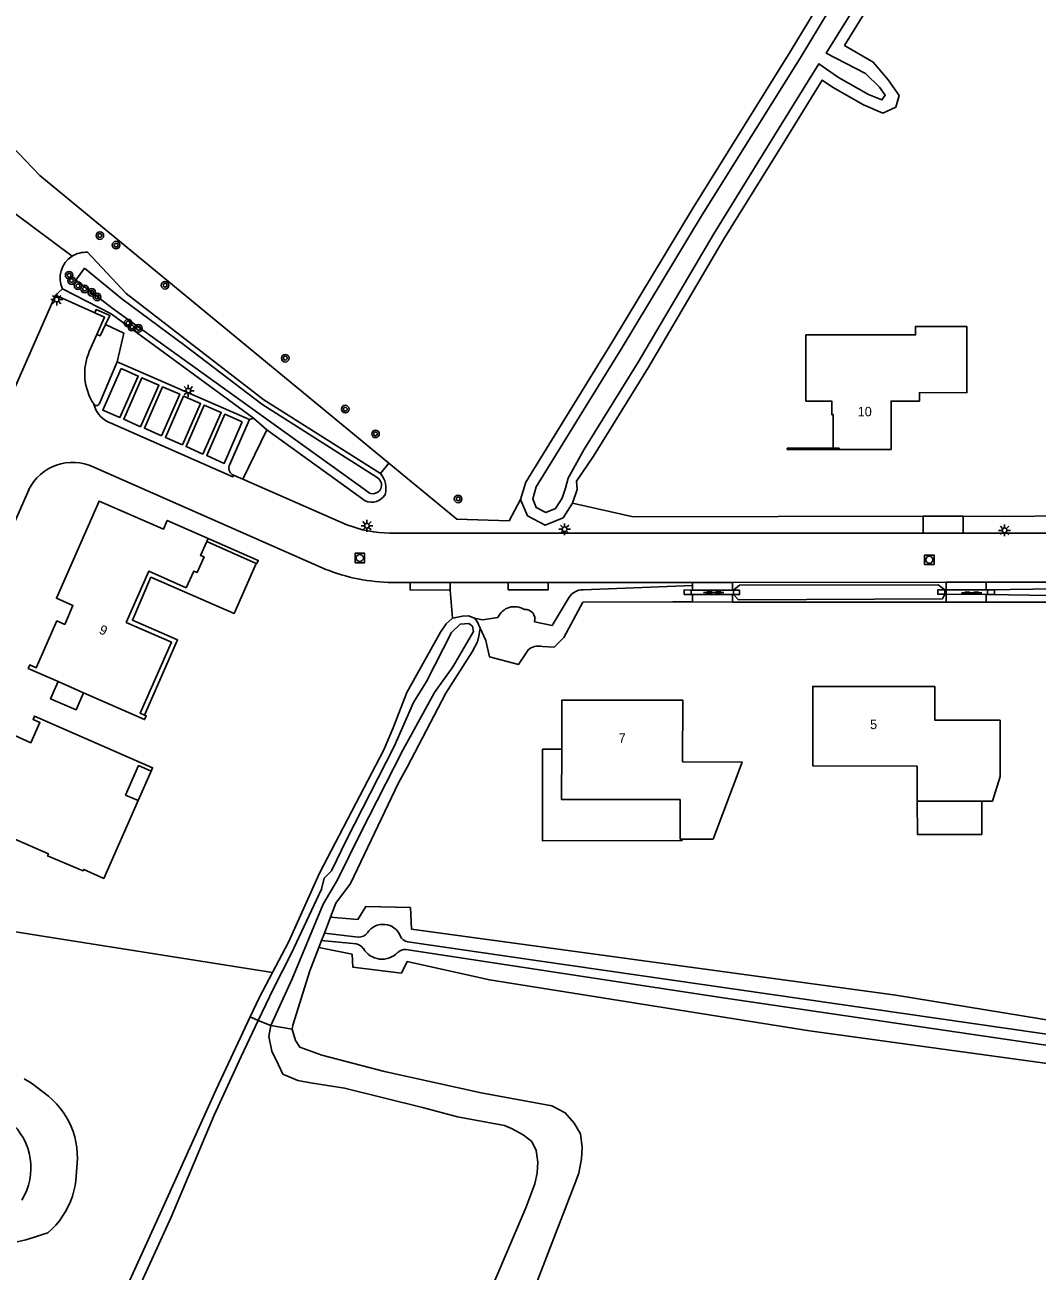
# Model space of a CAD drawing. Extents: x 136000 to 138005, y 398500 to 400500.
# Drawn here: x 136804.6 to 136911.4, y 399987.3 to 400118.7 of the extents above; entities that cross this region are included whole.
import ezdxf

# ---------------------------------------------------------------- set-up
doc = ezdxf.new("R2010")
doc.units = 0
for name, color, linetype in [('gg-afsc-draadraster', 7, 'Continuous'), ('gg-afsc-hekwerk', 7, 'Continuous'), ('gg-afsc-muur', 7, 'Continuous'), ('gg-anno-huisnummerreeks BGT', 7, 'Continuous'), ('gg-bbg-hoofdgebouw', 7, 'Continuous'), ('gg-bbg-luifel en loopbrug', 7, 'Continuous'), ('gg-knt-bronhoudergrens', 7, 'Continuous'), ('gg-knt-verharding', 7, 'Continuous'), ('gg-knt-verharding nz', 7, 'Continuous'), ('gg-kntw-bovenkant insteek waterloop', 7, 'Continuous'), ('gg-kntw-greppel-droge sloot', 7, 'Continuous'), ('gg-kntw-waterlijn', 7, 'Continuous'), ('gg-kwrk-uitstroombak niveau min 01', 7, 'Continuous'), ('gt-grn-afwateringsgoot', 7, 'Continuous'), ('gt-grn-groengrens', 7, 'Continuous'), ('gt-grn-vlakafsluiter', 7, 'Continuous'), ('gt-symb-afwateringsgoot', 7, 'Continuous'), ('gt-symb-boom', 7, 'Continuous'), ('gt-symb-lichtmast', 7, 'Continuous'), ('gt-symb-rioolschacht', 7, 'Continuous'), ('gx-grn-maaiveld', 7, 'Continuous')]:
    doc.layers.add(name, color=color, linetype=linetype)

# ---------------------------------------------------------------- blocks, each defined once
blk = doc.blocks.new('gt0-RS')
at = {"layer": 'gt-symb-rioolschacht'}
blk.add_lwpolyline([(-0.5, -0.5), (0.5, -0.5), (0.5, 0.5), (-0.5, 0.5)], close=True, dxfattribs=at)
blk.add_circle((0, 0), 0.375, dxfattribs=at)
blk = doc.blocks.new('gt0-LMAST')
at = {"layer": 'gt-symb-lichtmast'}
for p, q in [((-0.18, 0.17), (-0.45, 0.44)), ((-0.01, 0.25), (-0.01, 0.62)), ((0.17, 0.17), (0.44, 0.44)), ((-0.26, 0), (-0.63, 0)), ((-0.18, -0.18), (-0.45, -0.45)), ((-0.01, -0.25), (-0.01, -0.63)), ((0.44, -0.45), (0.17, -0.18)), ((0.24, 0), (0.62, 0))]:
    blk.add_line(p, q, dxfattribs=at)
blk.add_circle((-0.01, 0), 0.25, dxfattribs=at)
blk = doc.blocks.new('gt0-AFWGT_1')
at = {"layer": 'gt-symb-afwateringsgoot'}
for p, q in [((-1.08, 0), (-0.73, 0)), ((-0.23, 0), (0.22, 0)), ((0.72, 0), (1.07, 0))]:
    blk.add_line(p, q, dxfattribs=at)
for points in [[(-0.73, 0.08), (-0.23, 0.08), (-0.23, -0.08), (-0.73, -0.08)], [(0.22, 0.08), (0.72, 0.08), (0.72, -0.08), (0.22, -0.08)]]:
    blk.add_lwpolyline(points, close=True, dxfattribs=at)
blk = doc.blocks.new('gt0-BOOM')
at = {"layer": 'gt-symb-boom'}
for radius in [0.4, 0.2]:
    blk.add_circle((0, 0), radius, dxfattribs=at)

msp = doc.modelspace()

# ---------------------------------------------------------------- linework, layer by layer
at = {"layer": 'gg-afsc-draadraster'}
msp.add_line((136806.18, 400102.86), (136843.01, 400072.51), dxfattribs=at)
for points in [[(136806.18, 400102.86), (136803.23, 400105.97), (136798.66, 400114.18), (136797.89, 400116.12)], [(136843.01, 400072.51), (136850.18, 400066.6), (136855.68, 400066.45), (136856.88, 400068.69)]]:
    msp.add_lwpolyline(points, dxfattribs=at)
at = {"layer": 'gg-afsc-hekwerk'}
for p, q in [((136887.9, 400057.85), (136901.78, 400057.85)), ((136905.99, 400057.86), (136915.46, 400057.86))]:
    msp.add_line(p, q, dxfattribs=at)
at = {"layer": 'gg-afsc-muur'}
msp.add_line((136829, 400061.95), (136829.07, 400061.92), dxfattribs=at)
for points in [[(136890.49, 400073.96), (136885.02, 400073.96), (136885.02, 400074.1), (136889.85, 400074.1)], [(136829.07, 400061.92), (136829.21, 400062.26), (136823.93, 400064.58)]]:
    msp.add_lwpolyline(points, dxfattribs=at)
at = {"layer": 'gg-bbg-hoofdgebouw'}
for p, q in [((136823.78, 400064.24), (136823.93, 400064.58)), ((136810.8, 400048.29), (136808.11, 400049.47)), ((136898.73, 400036.85), (136905.53, 400036.85))]:
    msp.add_line(p, q, dxfattribs=at)
for points in [[(136890.49, 400073.96), (136895.97, 400073.96), (136895.97, 400079.07), (136898.96, 400079.06), (136898.97, 400079.95), (136903.97, 400079.96), (136903.96, 400086.95), (136898.56, 400086.94), (136898.56, 400086.05), (136886.99, 400086.05)], [(136886.99, 400086.05), (136886.99, 400079.06), (136889.72, 400079.06), (136889.72, 400077.64), (136889.85, 400077.64), (136889.85, 400074.1)], [(136889.85, 400074.1), (136890.49, 400074.1), (136890.49, 400073.96)], [(136823.93, 400064.58), (136819.61, 400066.47), (136819.21, 400065.54), (136812.43, 400068.52), (136807.92, 400058.27), (136809.67, 400057.5), (136808.8, 400055.51), (136807.98, 400055.88), (136805.8, 400050.93), (136805.11, 400051.23), (136804.95, 400050.87), (136808.11, 400049.47)], [(136823.78, 400064.24), (136823.13, 400062.78), (136823.5, 400062.62), (136822.77, 400060.98), (136822.41, 400061.14), (136821.61, 400059.37), (136817.66, 400061.11), (136815.29, 400055.72), (136820.08, 400053.62), (136816.75, 400046.14), (136817.22, 400045.94)], [(136898.73, 400036.85), (136898.72, 400040.55), (136887.73, 400040.58), (136887.71, 400048.96), (136900.58, 400048.96), (136900.58, 400045.42), (136907.48, 400045.4), (136907.47, 400039.48), (136906.66, 400036.85), (136905.53, 400036.85)], [(136810.8, 400048.29), (136817.23, 400045.47), (136817.4, 400045.86), (136817.22, 400045.94)], [(136873.96, 400041), (136873.99, 400047.52), (136861.24, 400047.5), (136861.23, 400042.33)], [(136817.92, 400040.03), (136818.07, 400040.39), (136805.62, 400045.84), (136805.46, 400045.48), (136806.18, 400045.16), (136805.24, 400043.03), (136801.8, 400044.55), (136796.54, 400032.67), (136796.91, 400032.51), (136797.38, 400033.57), (136803.22, 400033.01), (136807.09, 400031.3), (136807, 400031.08), (136810.74, 400029.5), (136810.81, 400029.66), (136812.93, 400028.72), (136816.54, 400036.93)], [(136861.23, 400042.33), (136861.22, 400037.03), (136873.71, 400037.04)], [(136873.92, 400032.86), (136877.2, 400032.86), (136880.26, 400040.99), (136873.96, 400041)], [(136816.54, 400036.93), (136815.23, 400037.51), (136816.6, 400040.61), (136817.92, 400040.03)], [(136873.71, 400037.04), (136873.71, 400032.86), (136873.92, 400032.86)]]:
    msp.add_lwpolyline(points, dxfattribs=at)
at = {"layer": 'gg-bbg-luifel en loopbrug'}
for p, q in [((136823.78, 400064.24), (136829, 400061.95)), ((136817.92, 400040.03), (136816.54, 400036.93))]:
    msp.add_line(p, q, dxfattribs=at)
for points in [[(136829, 400061.95), (136826.67, 400056.65), (136817.9, 400060.48), (136815.94, 400055.96), (136820.7, 400053.88), (136817.22, 400045.94)], [(136808.11, 400049.47), (136807.32, 400047.67), (136810.01, 400046.49), (136810.8, 400048.29)], [(136873.92, 400032.86), (136873.92, 400032.72), (136859.2, 400032.69), (136859.21, 400042.34), (136861.23, 400042.33)], [(136905.53, 400036.85), (136905.53, 400033.35), (136898.75, 400033.36), (136898.73, 400036.85)]]:
    msp.add_lwpolyline(points, dxfattribs=at)
at = {"layer": 'gg-knt-bronhoudergrens'}
msp.add_line((136803.66, 400098.8), (136809.58, 400094.34), dxfattribs=at)
msp.add_lwpolyline([(136830.73, 400018.79), (136806.71, 400022.59), (136790.34, 400025.18), (136759.93, 400030.36), (136749.06, 400044.74), (136740.84, 400053.72)], dxfattribs=at)
at = {"layer": 'gg-knt-verharding'}
for p, q in [((136811.97, 400088.38), (136807.82, 400090.25)), ((136812.19, 400086.1), (136811.39, 400084.3)), ((136812.46, 400078.81), (136814.35, 400083.21)), ((136814.35, 400083.21), (136828.29, 400077.11)), ((136828.29, 400077.11), (136826.14, 400072.24)), ((136811.87, 400072.11), (136836.26, 400061.34)), ((136826.61, 400071.26), (136827.6, 400070.84)), ((136827.6, 400070.84), (136838.56, 400066.03)), ((136903.59, 400066.91), (136899.36, 400066.92)), ((136899.36, 400066.92), (136899.36, 400065.14)), ((136903.59, 400065.14), (136903.59, 400066.91)), ((136907.95, 400066.88), (136903.59, 400066.91)), ((136843.11, 400065.13), (136899.36, 400065.14)), ((136925.78, 400065.14), (136903.59, 400065.14)), ((136845.24, 400059.93), (136843.39, 400059.93)), ((136849.46, 400059.93), (136845.24, 400059.93)), ((136849.46, 400059.11), (136849.46, 400059.93)), ((136849.46, 400059.93), (136855.59, 400059.92)), ((136859.79, 400059.92), (136855.59, 400059.92)), ((136875.02, 400059.61), (136875.02, 400059.93)), ((136875.02, 400059.13), (136875.02, 400059.61)), ((136879.24, 400059.94), (136901.78, 400059.96)), ((136879.24, 400059.11), (136879.24, 400059.94)), ((136901.78, 400059.15), (136901.78, 400059.96)), ((136901.78, 400058.69), (136901.78, 400059.15)), ((136906, 400059.14), (136906, 400059.96)), ((136906, 400059.96), (136938.14, 400059.96)), ((136872.94, 400057.88), (136875.01, 400057.9)), ((136875.01, 400057.9), (136875.01, 400058.68)), ((136875.01, 400057.9), (136879.24, 400057.86)), ((136879.24, 400057.86), (136879.24, 400058.66)), ((136879.24, 400057.86), (136887.9, 400057.85)), ((136901.78, 400057.85), (136901.78, 400058.69)), ((136901.78, 400057.85), (136905.99, 400057.86)), ((136905.99, 400057.86), (136906, 400058.68))]:
    msp.add_line(p, q, dxfattribs=at)
for points in [[(136807.82, 400090.25), (136793.22, 400057.04), (136788.54, 400059.08), (136783.23, 400047.02), (136793.1, 400042.65), (136805, 400069.7)], [(136813.12, 400087.16), (136813.57, 400088.11), (136812.13, 400088.74), (136811.97, 400088.38)], [(136812.19, 400086.1), (136813, 400087.91), (136811.97, 400088.38)], [(136813.12, 400087.16), (136812.54, 400085.95), (136812.19, 400086.1)], [(136845.24, 400059.93), (136845.24, 400059.14), (136849.46, 400059.11)], [(136855.59, 400059.92), (136855.59, 400059.16), (136859.79, 400059.15), (136859.79, 400059.92)], [(136875.02, 400059.93), (136860.42, 400059.92), (136859.79, 400059.92)]]:
    msp.add_lwpolyline(points, dxfattribs=at)
for centre, radius, start, end in [((136816.77, 400081.96), 5.86, 156.5329, 213.0955), ((136812.15, 400078.92), 0.329, 208.9628, 340.5803), ((136809.65, 400067.43), 5.18, 64.6398, 153.987), ((136826.94, 400072.02), 0.829, 164.93, 246.5922), ((136843.28, 400077.98), 12.85, 248.4771, 269.2426), ((136843.62, 400079.83), 19.9, 248.2826, 269.3324)]:
    msp.add_arc(centre, radius, start, end, dxfattribs=at)
at = {"layer": 'gg-knt-verharding nz'}
for p, q in [((136903.59, 400065.14), (136899.36, 400065.14)), ((136875.02, 400059.93), (136879.24, 400059.94)), ((136901.78, 400059.96), (136906, 400059.96))]:
    msp.add_line(p, q, dxfattribs=at)
for points in [[(136814.74, 400082.5), (136816.56, 400081.7), (136814.63, 400077.34), (136812.82, 400078.12), (136814.74, 400082.5)], [(136816.81, 400076.36), (136815.03, 400077.15), (136816.95, 400081.53), (136818.74, 400080.74), (136816.81, 400076.36)], [(136819.02, 400075.41), (136817.21, 400076.2), (136819.13, 400080.57), (136820.94, 400079.78), (136819.02, 400075.41)], [(136821.22, 400074.45), (136819.42, 400075.22), (136821.35, 400079.6), (136823.14, 400078.81), (136821.22, 400074.45)], [(136823.38, 400073.48), (136821.61, 400074.27), (136823.53, 400078.64), (136825.31, 400077.86), (136823.38, 400073.48)], [(136827.53, 400076.88), (136825.61, 400072.5), (136823.79, 400073.31), (136825.71, 400077.68), (136827.53, 400076.88)], [(136813.76, 400076.71), (136826.55, 400071.09), (136826.61, 400071.26)]]:
    msp.add_lwpolyline(points, dxfattribs=at)
msp.add_arc((136814.71, 400079.49), 2.94, 194.3843, 251.1849, dxfattribs=at)
at = {"layer": 'gg-kntw-bovenkant insteek waterloop'}
for p, q in [((136828.73, 400077.26), (136830.14, 400076.05)), ((136830.14, 400076.05), (136840.5, 400068.55))]:
    msp.add_line(p, q, dxfattribs=at)
for points in [[(136856.88, 400068.69), (136857.44, 400070.53), (136866.57, 400085.35), (136875.01, 400099.35), (136885.34, 400115.9), (136891.46, 400126.05), (136891.77, 400126.56)], [(136862.37, 400068.3), (136862.85, 400069.73), (136862.79, 400070.61), (136864.59, 400073.25), (136870.34, 400082.56), (136878.29, 400096.1), (136884.75, 400106.52), (136888.71, 400112.93), (136889.79, 400112.18), (136893.06, 400110.31), (136895.1, 400109.45), (136896.46, 400110.07), (136896.84, 400111.32), (136895.67, 400112.96), (136894.1, 400114.82), (136891.06, 400116.58), (136895.54, 400123.87)], [(136842.12, 400071.42), (136829.79, 400079.2), (136815.3, 400090.42), (136811.21, 400094.76)], [(136828.73, 400077.26), (136813.7, 400088.28), (136808.56, 400090.9)], [(136856.88, 400068.69), (136857.61, 400066.97), (136859.48, 400065.97), (136861.38, 400066.76), (136862.37, 400068.3)], [(136830.73, 400018.79), (136832.46, 400022.07), (136835.68, 400029.27), (136842.47, 400042.27), (136843.46, 400044.6), (136844.88, 400048.32), (136848.43, 400054.68), (136849.03, 400055.58), (136849.72, 400056.15)], [(136849.72, 400056.15), (136850.75, 400056.38), (136851.38, 400056.42), (136852.03, 400056.17)], [(136852.03, 400056.17), (136852.3, 400055.82), (136852.61, 400055.11)], [(136852.61, 400055.11), (136852.5, 400054.26), (136852.33, 400053.66), (136851.77, 400052.61), (136848.99, 400048.26), (136844.93, 400040.44), (136844.03, 400038.78), (136838.96, 400028.18), (136837.41, 400026.1), (136836.85, 400024.64)], [(136836.85, 400024.64), (136839.73, 400024.39), (136840.58, 400025.75), (136845.27, 400025.64), (136845.38, 400023.36), (136896.49, 400016.38), (136968.49, 400004.63), (136988.61, 400000.84), (136989.56, 399999.95), (136989.45, 399998.96), (136988.59, 399998.46)], [(136835.61, 400021.44), (136834.66, 400018.97), (136832.86, 400013.23), (136832.79, 400012.82)], [(136937.8, 400005.7), (136887.38, 400012.62), (136853.61, 400018.01), (136844.92, 400019.93), (136844.32, 400018.73), (136839.19, 400019.36), (136839.11, 400020.72), (136835.61, 400021.44)], [(136828.38, 400014.1), (136829.32, 400016.11), (136830.73, 400018.79)], [(136803.64, 399959.87), (136819.23, 399994.12), (136824.78, 400006.46), (136828.38, 400014.1)], [(136832.79, 400012.82), (136833.15, 400011.61), (136833.59, 400010.9), (136835.93, 400010.07), (136842.52, 400008.35), (136852.74, 400006.08), (136860.2, 400004.72), (136861.61, 400004), (136862.56, 400002.91), (136863.2, 400001.77), (136863.38, 400000.34), (136863.32, 399999.13), (136863.02, 399997.62), (136862.55, 399996.32), (136853.79, 399973.65)], [(136803.8, 399990.36), (136804.71, 399990.59), (136805.61, 399990.86), (136806.35, 399991.12), (136807.02, 399991.32), (136807.45, 399991.71), (136807.86, 399992.14), (136808.24, 399992.59), (136808.58, 399993.07), (136808.89, 399993.57), (136809.17, 399994.09), (136809.41, 399994.63), (136809.62, 399995.18), (136809.78, 399995.75), (136809.91, 399996.32), (136809.99, 399996.8), (136810.14, 399999.17), (136810.13, 399999.74), (136810.08, 400000.32), (136809.99, 400000.89), (136809.86, 400001.45), (136809.69, 400002), (136809.48, 400002.54), (136809.24, 400003.06), (136808.96, 400003.57), (136808.64, 400004.05), (136808.3, 400004.52), (136807.92, 400004.95), (136807.51, 400005.36), (136807.08, 400005.74), (136805.29, 400007.1), (136804.51, 400007.57)]]:
    msp.add_lwpolyline(points, dxfattribs=at)
for centre, radius, start, end in [((136811.03, 400092.05), 2.72, 86.2337, 122.3669), ((136811.03, 400092.05), 2.72, 122.3199, 204.9605), ((136840.27, 400069.87), 2.42, 344.3958, 40.0172), ((136841.19, 400069.99), 1.6, 244.2882, 331.0979)]:
    msp.add_arc(centre, radius, start, end, dxfattribs=at)
at = {"layer": 'gg-kntw-greppel-droge sloot'}
msp.add_line((136863.48, 400059.16), (136875.02, 400059.61), dxfattribs=at)
for points in [[(136879.36, 400059.11), (136879.97, 400059.65), (136900.95, 400059.69), (136901.65, 400059.15)], [(136906.14, 400059.14), (136937.43, 400059.61), (136938, 400059.18)], [(136862.03, 400058.39), (136860.22, 400055.41), (136858.36, 400055.78)], [(136872.94, 400057.88), (136863.47, 400057.84), (136861.47, 400054.13), (136860.43, 400053.1), (136859.22, 400053.17)], [(136879.36, 400058.66), (136879.88, 400058.09), (136901.38, 400058.22), (136901.65, 400058.69)], [(136906.13, 400058.68), (136937.28, 400058.16), (136938, 400058.71)], [(136854.5, 400056.24), (136852.89, 400055.99), (136852.03, 400056.17)], [(136857.64, 400052.77), (136856.67, 400051.27), (136853.6, 400052.09), (136853.22, 400053.81), (136852.61, 400055.11)]]:
    msp.add_lwpolyline(points, dxfattribs=at)
for centre, radius, start, end in [((136863.45, 400057.47), 1.69, 88.9742, 147.0271), ((136856.26, 400055.44), 1.94, 57.9866, 155.6938), ((136857.38, 400056.07), 1.02, 343.7906, 94.8074), ((136858.79, 400051.54), 1.69, 75.5029, 133.3872)]:
    msp.add_arc(centre, radius, start, end, dxfattribs=at)
at = {"layer": 'gg-kntw-waterlijn'}
for p, q in [((136836.19, 400022.94), (136839.77, 400022.53)), ((136835.89, 400022.17), (136839.54, 400021.8))]:
    msp.add_line(p, q, dxfattribs=at)
for points in [[(136894.56, 400124.57), (136889.13, 400115.78), (136893.27, 400113.62), (136894.75, 400112.17), (136895.35, 400111.33), (136895, 400110.83), (136893.58, 400111.4), (136890.44, 400113.2), (136888.36, 400114.65), (136883.72, 400107.15), (136877.26, 400096.72), (136869.3, 400083.18), (136863.57, 400073.91), (136861.9, 400070.95), (136861.63, 400069.89), (136861.27, 400068.83), (136860.57, 400067.73), (136859.54, 400067.31), (136858.55, 400067.84), (136858.17, 400068.76), (136858.55, 400070.03), (136867.6, 400084.72), (136876.05, 400098.72), (136886.37, 400115.26), (136892.49, 400125.42)], [(136840.63, 400069.61), (136820.9, 400083.78), (136813.91, 400088.8), (136809.98, 400091.83), (136810.9, 400093.08), (136814.84, 400089.85), (136821.6, 400084.81), (136829.59, 400078.75), (136841.75, 400071)], [(136829.22, 400013.74), (136830.82, 400017.11), (136832.73, 400020.82), (136835.88, 400027.59), (136836.17, 400028.73), (136836.96, 400029.5), (136838.52, 400032.78), (136843.55, 400042.62), (136845.59, 400047.28), (136846.96, 400049.47), (136849.61, 400054.66), (136850.53, 400055.53), (136851.43, 400055.59), (136851.83, 400055.32), (136851.94, 400054.77), (136849.96, 400051.38), (136849.66, 400050.93), (136847.8, 400048.31)], [(136847.8, 400048.31), (136844.47, 400042.25), (136839.97, 400033.41), (136837.59, 400028.57), (136836.08, 400025.98), (136832.8, 400018.12), (136830.55, 400013.18)], [(136844.99, 400022.03), (136858.55, 400020.07), (136915.09, 400011.89), (136978.32, 400001.67), (136988.33, 400000.06), (136988.2, 399999.27), (136939.62, 400007.11), (136878.27, 400016.13), (136844.8, 400021.2)], [(136804.73, 399959.38), (136808.07, 399966.9), (136814.45, 399980.74), (136820.03, 399992.99), (136824.58, 400003.75), (136827.41, 400009.92), (136829.22, 400013.74)], [(136830.55, 400013.18), (136830.33, 400012.02), (136830.65, 400010.48), (136831.34, 400009.05), (136831.82, 400008.05), (136833.4, 400007.41), (136834.73, 400007.15), (136838.32, 400006.57), (136846.53, 400004.55), (136850.23, 400003.55), (136855.2, 400002.65), (136855.95, 400002.33), (136857.16, 400001.65), (136858.06, 400000.96), (136858.54, 400000), (136858.7, 399998.79), (136858.64, 399997.62), (136858.38, 399996.51), (136857.43, 399993.97), (136847.58, 399970.79)]]:
    msp.add_lwpolyline(points, dxfattribs=at)
for centre, radius, start, end in [((136841.32, 400070.2), 0.908, 220.8536, 61.8368), ((136842.38, 400021.9), 1.97, 22.0766, 147.0568), ((136839.89, 400023.52), 0.999, 263.4227, 327.0316), ((136845.13, 400023.02), 0.999, 202.0464, 261.8201), ((136839.44, 400020.81), 0.997, 30.4926, 84.3117), ((136842.27, 400022.47), 2.28, 210.5776, 316.4676), ((136844.65, 400020.21), 1, 81.4525, 136.3968), ((136798.74, 399998.18), 6.5, 328.4017, 49.0761)]:
    msp.add_arc(centre, radius, start, end, dxfattribs=at)
at = {"layer": 'gg-kwrk-uitstroombak niveau min 01'}
for p, q in [((136874.88, 400058.68), (136874.88, 400059.13)), ((136879.36, 400059.11), (136879.36, 400058.66)), ((136901.65, 400058.69), (136901.65, 400059.15)), ((136906.14, 400059.14), (136906.13, 400058.68))]:
    msp.add_line(p, q, dxfattribs=at)
for points in [[(136874.88, 400059.13), (136874.13, 400059.14), (136874.13, 400058.68), (136874.88, 400058.68)], [(136879.36, 400058.66), (136879.99, 400058.65), (136879.99, 400059.11), (136879.36, 400059.11)], [(136901.65, 400059.15), (136900.9, 400059.15), (136900.9, 400058.69), (136901.65, 400058.69)], [(136906.13, 400058.68), (136906.88, 400058.67), (136906.88, 400059.14), (136906.14, 400059.14)]]:
    msp.add_lwpolyline(points, dxfattribs=at)
at = {"layer": 'gt-grn-afwateringsgoot'}
for p, q in [((136874.88, 400059.13), (136875.02, 400059.13)), ((136875.02, 400059.13), (136879.24, 400059.11)), ((136879.24, 400059.11), (136879.36, 400059.11)), ((136901.65, 400059.15), (136901.78, 400059.15)), ((136901.78, 400059.15), (136906, 400059.14)), ((136906, 400059.14), (136906.14, 400059.14)), ((136875.01, 400058.68), (136874.88, 400058.68)), ((136879.24, 400058.66), (136875.01, 400058.68)), ((136879.36, 400058.66), (136879.24, 400058.66)), ((136901.78, 400058.69), (136901.65, 400058.69)), ((136901.78, 400058.69), (136906, 400058.68)), ((136906, 400058.68), (136906.13, 400058.68))]:
    msp.add_line(p, q, dxfattribs=at)
at = {"layer": 'gt-grn-groengrens'}
for p, q in [((136828.29, 400077.11), (136828.73, 400077.26)), ((136830.14, 400076.05), (136827.6, 400070.84)), ((136922.15, 400067.05), (136907.95, 400066.88)), ((136868.77, 400066.84), (136899.36, 400066.92))]:
    msp.add_line(p, q, dxfattribs=at)
msp.add_lwpolyline([(136814.35, 400083.21), (136815.05, 400086.23), (136813.12, 400087.16)], dxfattribs=at)
at = {"layer": 'gt-grn-vlakafsluiter'}
for p, q in [((136807.82, 400090.25), (136808.56, 400090.9)), ((136842.12, 400071.42), (136843.01, 400072.51)), ((136868.77, 400066.84), (136862.37, 400068.3)), ((136849.72, 400056.15), (136849.46, 400059.11)), ((136829.22, 400013.74), (136828.38, 400014.1)), ((136830.55, 400013.18), (136829.22, 400013.74)), ((136832.79, 400012.82), (136830.55, 400013.18))]:
    msp.add_line(p, q, dxfattribs=at)
at = {"layer": 'gx-grn-maaiveld'}
for p, q in [((136836.85, 400024.64), (136836.19, 400022.94)), ((136836.19, 400022.94), (136835.89, 400022.17)), ((136835.89, 400022.17), (136835.61, 400021.44))]:
    msp.add_line(p, q, dxfattribs=at)

# ---------------------------------------------------------------- block references
at = {"layer": 'gt-symb-afwateringsgoot'}
for p in [(136877.26, 400058.88), (136904.47, 400058.84)]:
    msp.add_blockref('gt0-AFWGT_1', p, dxfattribs=at)
at = {"layer": 'gt-symb-boom'}
for p in [(136812.51, 400096.53), (136814.22, 400095.52), (136809.27, 400092.34), (136809.52, 400091.78), (136810.21, 400091.23), (136810.9, 400090.89), (136811.66, 400090.54), (136819.39, 400091.29), (136812.21, 400090.05), (136815.48, 400087.29), (136815.89, 400086.88), (136816.58, 400086.75), (136832.07, 400083.59), (136838.4, 400078.22), (136841.59, 400075.61), (136850.3, 400068.75)]:
    msp.add_blockref('gt0-BOOM', p, dxfattribs=at)
at = {"layer": 'gt-symb-lichtmast'}
for p in [(136807.97, 400089.78), (136821.85, 400080.16), (136840.69, 400065.92), (136861.54, 400065.55), (136907.95, 400065.43)]:
    msp.add_blockref('gt0-LMAST', p, dxfattribs=at)
at = {"layer": 'gt-symb-rioolschacht'}
for p in [(136839.93, 400062.51), (136900.01, 400062.33)]:
    msp.add_blockref('gt0-RS', p, dxfattribs=at)

# ---------------------------------------------------------------- texts
at = {"layer": 'gg-anno-huisnummerreeks BGT'}
for s, p in [('10', (136892.45, 400077.46)), ('5', (136893.76, 400044.46))]:
    msp.add_text(s, height=1, dxfattribs=at).set_placement(p)
for s, rotation, p in [('9', 336.2, (136812.34, 400054.6)), ('7', 0.1, (136867.23, 400043.01))]:
    msp.add_text(s, height=1, rotation=rotation, dxfattribs=at).set_placement(p)

doc.saveas('drawing.dxf')
